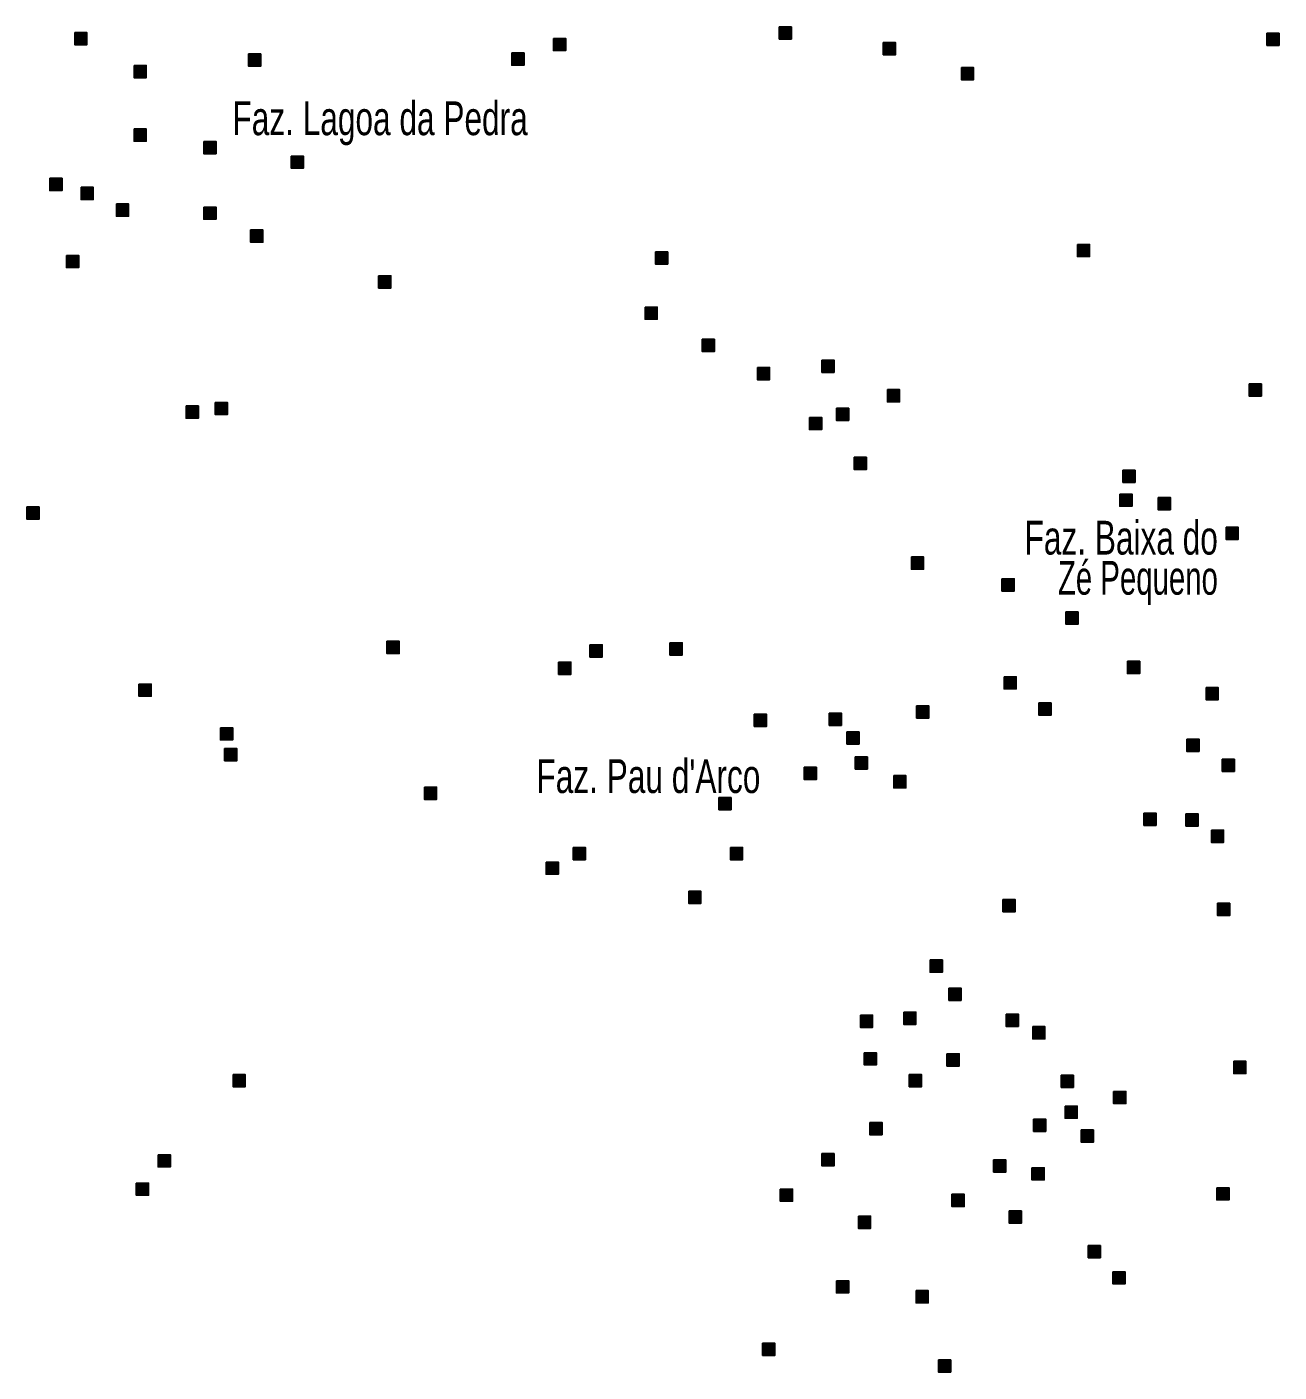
# Model space of a CAD drawing. Extents: x 445.4 to 500, y 8728.7 to 8784.
# Drawn here: x 494.03 to 499.96, y 8764.46 to 8770.83 of the extents above; entities that cross this region are included whole.
import ezdxf
from ezdxf.enums import TextEntityAlignment as Align

# ---------------------------------------------------------------- set-up
doc = ezdxf.new("R2010")
doc.units = 0
doc.header["$LTSCALE"] = 0.064
doc.layers.add('2', color=7, linetype='Continuous', lineweight=25)
doc.layers.add('61', color=7, linetype='Continuous')

msp = doc.modelspace()

# ---------------------------------------------------------------- hatches: boundary and pattern name
at = {"layer": '2'}
for points in [[(494.2569, 8770.7994), (494.3149, 8770.7994), (494.3149, 8770.7414), (494.2569, 8770.7414)], [(497.594, 8770.8261), (497.652, 8770.8261), (497.652, 8770.7681), (497.594, 8770.7681)], [(499.9038, 8770.7964), (499.9618, 8770.7964), (499.9618, 8770.7384), (499.9038, 8770.7384)], [(496.5244, 8770.7718), (496.5824, 8770.7718), (496.5824, 8770.7138), (496.5244, 8770.7138)], [(498.087, 8770.7521), (498.145, 8770.7521), (498.145, 8770.6941), (498.087, 8770.6941)], [(495.0801, 8770.6979), (495.1381, 8770.6979), (495.1381, 8770.6399), (495.0801, 8770.6399)], [(496.3272, 8770.7028), (496.3852, 8770.7028), (496.3852, 8770.6448), (496.3272, 8770.6448)], [(494.5379, 8770.6436), (494.5959, 8770.6436), (494.5959, 8770.5856), (494.5379, 8770.5856)], [(498.4567, 8770.6338), (498.5147, 8770.6338), (498.5147, 8770.5758), (498.4567, 8770.5758)], [(494.5379, 8770.3428), (494.5959, 8770.3428), (494.5959, 8770.2848), (494.5379, 8770.2848)], [(494.8682, 8770.2836), (494.9262, 8770.2836), (494.9262, 8770.2256), (494.8682, 8770.2256)], [(495.2822, 8770.2146), (495.3402, 8770.2146), (495.3402, 8770.1566), (495.2822, 8770.1566)], [(494.1386, 8770.109), (494.1966, 8770.109), (494.1966, 8770.051), (494.1386, 8770.051)], [(494.2865, 8770.0666), (494.3445, 8770.0666), (494.3445, 8770.0086), (494.2865, 8770.0086)], [(494.4541, 8769.9877), (494.5121, 8769.9877), (494.5121, 8769.9297), (494.4541, 8769.9297)], [(494.8682, 8769.9729), (494.9262, 8769.9729), (494.9262, 8769.9149), (494.8682, 8769.9149)], [(495.09, 8769.8644), (495.148, 8769.8644), (495.148, 8769.8064), (495.09, 8769.8064)], [(499.0064, 8769.7963), (499.0644, 8769.7963), (499.0644, 8769.7383), (499.0064, 8769.7383)], [(494.2175, 8769.744), (494.2755, 8769.744), (494.2755, 8769.686), (494.2175, 8769.686)], [(497.0075, 8769.7608), (497.0655, 8769.7608), (497.0655, 8769.7028), (497.0075, 8769.7028)], [(495.6963, 8769.6474), (495.7543, 8769.6474), (495.7543, 8769.5894), (495.6963, 8769.5894)], [(496.9582, 8769.4995), (497.0162, 8769.4995), (497.0162, 8769.4415), (496.9582, 8769.4415)], [(497.2293, 8769.3466), (497.2873, 8769.3466), (497.2873, 8769.2886), (497.2293, 8769.2886)], [(497.4905, 8769.2134), (497.5485, 8769.2134), (497.5485, 8769.1554), (497.4905, 8769.1554)], [(497.7961, 8769.2479), (497.8541, 8769.2479), (497.8541, 8769.1899), (497.7961, 8769.1899)], [(499.8199, 8769.1356), (499.8779, 8769.1356), (499.8779, 8769.0776), (499.8199, 8769.0776)], [(498.1063, 8769.1082), (498.1643, 8769.1082), (498.1643, 8769.0502), (498.1063, 8769.0502)], [(494.7844, 8769.031), (494.8424, 8769.031), (494.8424, 8768.973), (494.7844, 8768.973)], [(494.9224, 8769.048), (494.9804, 8769.048), (494.9804, 8768.99), (494.9224, 8768.99)], [(497.8652, 8769.0202), (497.9232, 8769.0202), (497.9232, 8768.9622), (497.8652, 8768.9622)], [(497.737, 8768.9767), (497.795, 8768.9767), (497.795, 8768.9187), (497.737, 8768.9187)], [(497.949, 8768.7878), (498.007, 8768.7878), (498.007, 8768.7298), (497.949, 8768.7298)], [(499.2216, 8768.7268), (499.2796, 8768.7268), (499.2796, 8768.6688), (499.2216, 8768.6688)], [(499.207, 8768.6137), (499.265, 8768.6137), (499.265, 8768.5557), (499.207, 8768.5557)], [(499.3887, 8768.5975), (499.4467, 8768.5975), (499.4467, 8768.5395), (499.3887, 8768.5395)], [(494.0302, 8768.5525), (494.0882, 8768.5525), (494.0882, 8768.4945), (494.0302, 8768.4945)], [(499.7104, 8768.4568), (499.7684, 8768.4568), (499.7684, 8768.3988), (499.7104, 8768.3988)], [(498.2201, 8768.3159), (498.2781, 8768.3159), (498.2781, 8768.2579), (498.2201, 8768.2579)], [(498.6489, 8768.2123), (498.7069, 8768.2123), (498.7069, 8768.1543), (498.6489, 8768.1543)], [(498.9517, 8768.0552), (499.0097, 8768.0552), (499.0097, 8767.9972), (498.9517, 8767.9972)], [(495.7357, 8767.9164), (495.7937, 8767.9164), (495.7937, 8767.8584), (495.7357, 8767.8584)], [(496.6973, 8767.9), (496.7553, 8767.9), (496.7553, 8767.842), (496.6973, 8767.842)], [(497.0765, 8767.9094), (497.1345, 8767.9094), (497.1345, 8767.8514), (497.0765, 8767.8514)], [(496.549, 8767.8178), (496.607, 8767.8178), (496.607, 8767.7598), (496.549, 8767.7598)], [(499.2435, 8767.8216), (499.3015, 8767.8216), (499.3015, 8767.7636), (499.2435, 8767.7636)], [(498.6588, 8767.7487), (498.7168, 8767.7487), (498.7168, 8767.6907), (498.6588, 8767.6907)], [(494.561, 8767.7138), (494.619, 8767.7138), (494.619, 8767.6558), (494.561, 8767.6558)], [(499.6156, 8767.6976), (499.6736, 8767.6976), (499.6736, 8767.6396), (499.6156, 8767.6396)], [(498.2447, 8767.6106), (498.3027, 8767.6106), (498.3027, 8767.5526), (498.2447, 8767.5526)], [(498.824, 8767.6246), (498.882, 8767.6246), (498.882, 8767.5666), (498.824, 8767.5666)], [(497.4757, 8767.5712), (497.5337, 8767.5712), (497.5337, 8767.5132), (497.4757, 8767.5132)], [(497.8307, 8767.5761), (497.8887, 8767.5761), (497.8887, 8767.5181), (497.8307, 8767.5181)], [(494.947, 8767.5071), (495.005, 8767.5071), (495.005, 8767.4491), (494.947, 8767.4491)], [(497.9144, 8767.4873), (497.9724, 8767.4873), (497.9724, 8767.4293), (497.9144, 8767.4293)], [(499.5244, 8767.453), (499.5824, 8767.453), (499.5824, 8767.395), (499.5244, 8767.395)], [(494.9668, 8767.4084), (495.0248, 8767.4084), (495.0248, 8767.3504), (494.9668, 8767.3504)], [(497.9539, 8767.369), (498.0119, 8767.369), (498.0119, 8767.311), (497.9539, 8767.311)], [(499.6922, 8767.3581), (499.7502, 8767.3581), (499.7502, 8767.3001), (499.6922, 8767.3001)], [(497.7123, 8767.3196), (497.7703, 8767.3196), (497.7703, 8767.2616), (497.7123, 8767.2616)], [(495.9132, 8767.2259), (495.9712, 8767.2259), (495.9712, 8767.1679), (495.9132, 8767.1679)], [(498.1363, 8767.2802), (498.1943, 8767.2802), (498.1943, 8767.2222), (498.1363, 8767.2222)], [(497.3082, 8767.1766), (497.3662, 8767.1766), (497.3662, 8767.1186), (497.3082, 8767.1186)], [(499.3211, 8767.1025), (499.3791, 8767.1025), (499.3791, 8767.0445), (499.3211, 8767.0445)], [(499.5207, 8767.099), (499.5787, 8767.099), (499.5787, 8767.041), (499.5207, 8767.041)], [(499.6411, 8767.0223), (499.6991, 8767.0223), (499.6991, 8766.9643), (499.6411, 8766.9643)], [(496.6181, 8766.9399), (496.6761, 8766.9399), (496.6761, 8766.8819), (496.6181, 8766.8819)], [(497.3624, 8766.9399), (497.4204, 8766.9399), (497.4204, 8766.8819), (497.3624, 8766.8819)], [(496.4899, 8766.8709), (496.5479, 8766.8709), (496.5479, 8766.8129), (496.4899, 8766.8129)], [(497.1652, 8766.7328), (497.2232, 8766.7328), (497.2232, 8766.6748), (497.1652, 8766.6748)], [(498.6538, 8766.6933), (498.7118, 8766.6933), (498.7118, 8766.6353), (498.6538, 8766.6353)], [(499.6703, 8766.6756), (499.7283, 8766.6756), (499.7283, 8766.6176), (499.6703, 8766.6176)], [(498.3088, 8766.4073), (498.3668, 8766.4073), (498.3668, 8766.3493), (498.3088, 8766.3493)], [(498.3975, 8766.2741), (498.4555, 8766.2741), (498.4555, 8766.2161), (498.3975, 8766.2161)], [(497.9785, 8766.1459), (498.0365, 8766.1459), (498.0365, 8766.0879), (497.9785, 8766.0879)], [(498.1837, 8766.1601), (498.2417, 8766.1601), (498.2417, 8766.1021), (498.1837, 8766.1021)], [(498.6686, 8766.1508), (498.7266, 8766.1508), (498.7266, 8766.0928), (498.6686, 8766.0928)], [(498.7948, 8766.0916), (498.8528, 8766.0916), (498.8528, 8766.0336), (498.7948, 8766.0336)], [(497.9967, 8765.968), (498.0547, 8765.968), (498.0547, 8765.91), (497.9967, 8765.91)], [(498.3884, 8765.9629), (498.4464, 8765.9629), (498.4464, 8765.9049), (498.3884, 8765.9049)], [(499.7469, 8765.9273), (499.8049, 8765.9273), (499.8049, 8765.8693), (499.7469, 8765.8693)], [(495.0069, 8765.8648), (495.0649, 8765.8648), (495.0649, 8765.8068), (495.0069, 8765.8068)], [(498.2102, 8765.8648), (498.2682, 8765.8648), (498.2682, 8765.8068), (498.2102, 8765.8068)], [(498.9298, 8765.8616), (498.9878, 8765.8616), (498.9878, 8765.8036), (498.9298, 8765.8036)], [(499.1779, 8765.785), (499.2359, 8765.785), (499.2359, 8765.727), (499.1779, 8765.727)], [(498.948, 8765.7156), (499.006, 8765.7156), (499.006, 8765.6576), (498.948, 8765.6576)], [(498.0229, 8765.6379), (498.0809, 8765.6379), (498.0809, 8765.5799), (498.0229, 8765.5799)], [(498.7985, 8765.6536), (498.8565, 8765.6536), (498.8565, 8765.5956), (498.7985, 8765.5956)], [(499.0246, 8765.6024), (499.0826, 8765.6024), (499.0826, 8765.5444), (499.0246, 8765.5444)], [(494.652, 8765.4851), (494.71, 8765.4851), (494.71, 8765.4271), (494.652, 8765.4271)], [(497.7961, 8765.49), (497.8541, 8765.49), (497.8541, 8765.432), (497.7961, 8765.432)], [(498.6095, 8765.4604), (498.6675, 8765.4604), (498.6675, 8765.4024), (498.6095, 8765.4024)], [(498.7912, 8765.4236), (498.8492, 8765.4236), (498.8492, 8765.3656), (498.7912, 8765.3656)], [(494.5485, 8765.3509), (494.6065, 8765.3509), (494.6065, 8765.2929), (494.5485, 8765.2929)], [(497.599, 8765.3223), (497.657, 8765.3223), (497.657, 8765.2643), (497.599, 8765.2643)], [(499.6667, 8765.3287), (499.7247, 8765.3287), (499.7247, 8765.2707), (499.6667, 8765.2707)], [(498.4123, 8765.2977), (498.4703, 8765.2977), (498.4703, 8765.2397), (498.4123, 8765.2397)], [(497.9687, 8765.1941), (498.0267, 8765.1941), (498.0267, 8765.1361), (497.9687, 8765.1361)], [(498.6834, 8765.2187), (498.7414, 8765.2187), (498.7414, 8765.1607), (498.6834, 8765.1607)], [(499.0575, 8765.055), (499.1155, 8765.055), (499.1155, 8764.997), (499.0575, 8764.997)], [(499.1742, 8764.9308), (499.2322, 8764.9308), (499.2322, 8764.8728), (499.1742, 8764.8728)], [(497.8652, 8764.8883), (497.9232, 8764.8883), (497.9232, 8764.8303), (497.8652, 8764.8303)], [(498.242, 8764.8412), (498.3, 8764.8412), (498.3, 8764.7832), (498.242, 8764.7832)], [(497.5152, 8764.5924), (497.5732, 8764.5924), (497.5732, 8764.5344), (497.5152, 8764.5344)], [(498.3482, 8764.5135), (498.4062, 8764.5135), (498.4062, 8764.4555), (498.3482, 8764.4555)]]:
    msp.add_hatch(color=256, dxfattribs=at).paths.add_polyline_path(points)

# ---------------------------------------------------------------- linework, layer by layer
for points in [[(494.2569, 8770.7994), (494.3149, 8770.7994), (494.3149, 8770.7414), (494.2569, 8770.7414)], [(497.594, 8770.8261), (497.652, 8770.8261), (497.652, 8770.7681), (497.594, 8770.7681)], [(499.9038, 8770.7964), (499.9618, 8770.7964), (499.9618, 8770.7384), (499.9038, 8770.7384)], [(496.5244, 8770.7718), (496.5824, 8770.7718), (496.5824, 8770.7138), (496.5244, 8770.7138)], [(498.087, 8770.7521), (498.145, 8770.7521), (498.145, 8770.6941), (498.087, 8770.6941)], [(495.0801, 8770.6979), (495.1381, 8770.6979), (495.1381, 8770.6399), (495.0801, 8770.6399)], [(496.3272, 8770.7028), (496.3852, 8770.7028), (496.3852, 8770.6448), (496.3272, 8770.6448)], [(494.5379, 8770.6436), (494.5959, 8770.6436), (494.5959, 8770.5856), (494.5379, 8770.5856)], [(498.4567, 8770.6338), (498.5147, 8770.6338), (498.5147, 8770.5758), (498.4567, 8770.5758)], [(494.5379, 8770.3428), (494.5959, 8770.3428), (494.5959, 8770.2848), (494.5379, 8770.2848)], [(494.8682, 8770.2836), (494.9262, 8770.2836), (494.9262, 8770.2256), (494.8682, 8770.2256)], [(495.2822, 8770.2146), (495.3402, 8770.2146), (495.3402, 8770.1566), (495.2822, 8770.1566)], [(494.1386, 8770.109), (494.1966, 8770.109), (494.1966, 8770.051), (494.1386, 8770.051)], [(494.2865, 8770.0666), (494.3445, 8770.0666), (494.3445, 8770.0086), (494.2865, 8770.0086)], [(494.4541, 8769.9877), (494.5121, 8769.9877), (494.5121, 8769.9297), (494.4541, 8769.9297)], [(494.8682, 8769.9729), (494.9262, 8769.9729), (494.9262, 8769.9149), (494.8682, 8769.9149)], [(495.09, 8769.8644), (495.148, 8769.8644), (495.148, 8769.8064), (495.09, 8769.8064)], [(499.0064, 8769.7963), (499.0644, 8769.7963), (499.0644, 8769.7383), (499.0064, 8769.7383)], [(494.2175, 8769.744), (494.2755, 8769.744), (494.2755, 8769.686), (494.2175, 8769.686)], [(497.0075, 8769.7608), (497.0655, 8769.7608), (497.0655, 8769.7028), (497.0075, 8769.7028)], [(495.6963, 8769.6474), (495.7543, 8769.6474), (495.7543, 8769.5894), (495.6963, 8769.5894)], [(496.9582, 8769.4995), (497.0162, 8769.4995), (497.0162, 8769.4415), (496.9582, 8769.4415)], [(497.2293, 8769.3466), (497.2873, 8769.3466), (497.2873, 8769.2886), (497.2293, 8769.2886)], [(497.4905, 8769.2134), (497.5485, 8769.2134), (497.5485, 8769.1554), (497.4905, 8769.1554)], [(497.7961, 8769.2479), (497.8541, 8769.2479), (497.8541, 8769.1899), (497.7961, 8769.1899)], [(499.8199, 8769.1356), (499.8779, 8769.1356), (499.8779, 8769.0776), (499.8199, 8769.0776)], [(498.1063, 8769.1082), (498.1643, 8769.1082), (498.1643, 8769.0502), (498.1063, 8769.0502)], [(494.7844, 8769.031), (494.8424, 8769.031), (494.8424, 8768.973), (494.7844, 8768.973)], [(494.9224, 8769.048), (494.9804, 8769.048), (494.9804, 8768.99), (494.9224, 8768.99)], [(497.8652, 8769.0202), (497.9232, 8769.0202), (497.9232, 8768.9622), (497.8652, 8768.9622)], [(497.737, 8768.9767), (497.795, 8768.9767), (497.795, 8768.9187), (497.737, 8768.9187)], [(497.949, 8768.7878), (498.007, 8768.7878), (498.007, 8768.7298), (497.949, 8768.7298)], [(499.2216, 8768.7268), (499.2796, 8768.7268), (499.2796, 8768.6688), (499.2216, 8768.6688)], [(499.207, 8768.6137), (499.265, 8768.6137), (499.265, 8768.5557), (499.207, 8768.5557)], [(499.3887, 8768.5975), (499.4467, 8768.5975), (499.4467, 8768.5395), (499.3887, 8768.5395)], [(494.0302, 8768.5525), (494.0882, 8768.5525), (494.0882, 8768.4945), (494.0302, 8768.4945)], [(499.7104, 8768.4568), (499.7684, 8768.4568), (499.7684, 8768.3988), (499.7104, 8768.3988)], [(498.2201, 8768.3159), (498.2781, 8768.3159), (498.2781, 8768.2579), (498.2201, 8768.2579)], [(498.6489, 8768.2123), (498.7069, 8768.2123), (498.7069, 8768.1543), (498.6489, 8768.1543)], [(498.9517, 8768.0552), (499.0097, 8768.0552), (499.0097, 8767.9972), (498.9517, 8767.9972)], [(495.7357, 8767.9164), (495.7937, 8767.9164), (495.7937, 8767.8584), (495.7357, 8767.8584)], [(496.6973, 8767.9), (496.7553, 8767.9), (496.7553, 8767.842), (496.6973, 8767.842)], [(497.0765, 8767.9094), (497.1345, 8767.9094), (497.1345, 8767.8514), (497.0765, 8767.8514)], [(496.549, 8767.8178), (496.607, 8767.8178), (496.607, 8767.7598), (496.549, 8767.7598)], [(499.2435, 8767.8216), (499.3015, 8767.8216), (499.3015, 8767.7636), (499.2435, 8767.7636)], [(498.6588, 8767.7487), (498.7168, 8767.7487), (498.7168, 8767.6907), (498.6588, 8767.6907)], [(494.561, 8767.7138), (494.619, 8767.7138), (494.619, 8767.6558), (494.561, 8767.6558)], [(499.6156, 8767.6976), (499.6736, 8767.6976), (499.6736, 8767.6396), (499.6156, 8767.6396)], [(498.2447, 8767.6106), (498.3027, 8767.6106), (498.3027, 8767.5526), (498.2447, 8767.5526)], [(498.824, 8767.6246), (498.882, 8767.6246), (498.882, 8767.5666), (498.824, 8767.5666)], [(497.4757, 8767.5712), (497.5337, 8767.5712), (497.5337, 8767.5132), (497.4757, 8767.5132)], [(497.8307, 8767.5761), (497.8887, 8767.5761), (497.8887, 8767.5181), (497.8307, 8767.5181)], [(494.947, 8767.5071), (495.005, 8767.5071), (495.005, 8767.4491), (494.947, 8767.4491)], [(497.9144, 8767.4873), (497.9724, 8767.4873), (497.9724, 8767.4293), (497.9144, 8767.4293)], [(499.5244, 8767.453), (499.5824, 8767.453), (499.5824, 8767.395), (499.5244, 8767.395)], [(494.9668, 8767.4084), (495.0248, 8767.4084), (495.0248, 8767.3504), (494.9668, 8767.3504)], [(497.9539, 8767.369), (498.0119, 8767.369), (498.0119, 8767.311), (497.9539, 8767.311)], [(499.6922, 8767.3581), (499.7502, 8767.3581), (499.7502, 8767.3001), (499.6922, 8767.3001)], [(497.7123, 8767.3196), (497.7703, 8767.3196), (497.7703, 8767.2616), (497.7123, 8767.2616)], [(495.9132, 8767.2259), (495.9712, 8767.2259), (495.9712, 8767.1679), (495.9132, 8767.1679)], [(498.1363, 8767.2802), (498.1943, 8767.2802), (498.1943, 8767.2222), (498.1363, 8767.2222)], [(497.3082, 8767.1766), (497.3662, 8767.1766), (497.3662, 8767.1186), (497.3082, 8767.1186)], [(499.3211, 8767.1025), (499.3791, 8767.1025), (499.3791, 8767.0445), (499.3211, 8767.0445)], [(499.5207, 8767.099), (499.5787, 8767.099), (499.5787, 8767.041), (499.5207, 8767.041)], [(499.6411, 8767.0223), (499.6991, 8767.0223), (499.6991, 8766.9643), (499.6411, 8766.9643)], [(496.6181, 8766.9399), (496.6761, 8766.9399), (496.6761, 8766.8819), (496.6181, 8766.8819)], [(497.3624, 8766.9399), (497.4204, 8766.9399), (497.4204, 8766.8819), (497.3624, 8766.8819)], [(496.4899, 8766.8709), (496.5479, 8766.8709), (496.5479, 8766.8129), (496.4899, 8766.8129)], [(497.1652, 8766.7328), (497.2232, 8766.7328), (497.2232, 8766.6748), (497.1652, 8766.6748)], [(498.6538, 8766.6933), (498.7118, 8766.6933), (498.7118, 8766.6353), (498.6538, 8766.6353)], [(499.6703, 8766.6756), (499.7283, 8766.6756), (499.7283, 8766.6176), (499.6703, 8766.6176)], [(498.3088, 8766.4073), (498.3668, 8766.4073), (498.3668, 8766.3493), (498.3088, 8766.3493)], [(498.3975, 8766.2741), (498.4555, 8766.2741), (498.4555, 8766.2161), (498.3975, 8766.2161)], [(497.9785, 8766.1459), (498.0365, 8766.1459), (498.0365, 8766.0879), (497.9785, 8766.0879)], [(498.1837, 8766.1601), (498.2417, 8766.1601), (498.2417, 8766.1021), (498.1837, 8766.1021)], [(498.6686, 8766.1508), (498.7266, 8766.1508), (498.7266, 8766.0928), (498.6686, 8766.0928)], [(498.7948, 8766.0916), (498.8528, 8766.0916), (498.8528, 8766.0336), (498.7948, 8766.0336)], [(497.9967, 8765.968), (498.0547, 8765.968), (498.0547, 8765.91), (497.9967, 8765.91)], [(498.3884, 8765.9629), (498.4464, 8765.9629), (498.4464, 8765.9049), (498.3884, 8765.9049)], [(499.7469, 8765.9273), (499.8049, 8765.9273), (499.8049, 8765.8693), (499.7469, 8765.8693)], [(495.0069, 8765.8648), (495.0649, 8765.8648), (495.0649, 8765.8068), (495.0069, 8765.8068)], [(498.2102, 8765.8648), (498.2682, 8765.8648), (498.2682, 8765.8068), (498.2102, 8765.8068)], [(498.9298, 8765.8616), (498.9878, 8765.8616), (498.9878, 8765.8036), (498.9298, 8765.8036)], [(499.1779, 8765.785), (499.2359, 8765.785), (499.2359, 8765.727), (499.1779, 8765.727)], [(498.948, 8765.7156), (499.006, 8765.7156), (499.006, 8765.6576), (498.948, 8765.6576)], [(498.0229, 8765.6379), (498.0809, 8765.6379), (498.0809, 8765.5799), (498.0229, 8765.5799)], [(498.7985, 8765.6536), (498.8565, 8765.6536), (498.8565, 8765.5956), (498.7985, 8765.5956)], [(499.0246, 8765.6024), (499.0826, 8765.6024), (499.0826, 8765.5444), (499.0246, 8765.5444)], [(494.652, 8765.4851), (494.71, 8765.4851), (494.71, 8765.4271), (494.652, 8765.4271)], [(497.7961, 8765.49), (497.8541, 8765.49), (497.8541, 8765.432), (497.7961, 8765.432)], [(498.6095, 8765.4604), (498.6675, 8765.4604), (498.6675, 8765.4024), (498.6095, 8765.4024)], [(498.7912, 8765.4236), (498.8492, 8765.4236), (498.8492, 8765.3656), (498.7912, 8765.3656)], [(494.5485, 8765.3509), (494.6065, 8765.3509), (494.6065, 8765.2929), (494.5485, 8765.2929)], [(497.599, 8765.3223), (497.657, 8765.3223), (497.657, 8765.2643), (497.599, 8765.2643)], [(499.6667, 8765.3287), (499.7247, 8765.3287), (499.7247, 8765.2707), (499.6667, 8765.2707)], [(498.4123, 8765.2977), (498.4703, 8765.2977), (498.4703, 8765.2397), (498.4123, 8765.2397)], [(497.9687, 8765.1941), (498.0267, 8765.1941), (498.0267, 8765.1361), (497.9687, 8765.1361)], [(498.6834, 8765.2187), (498.7414, 8765.2187), (498.7414, 8765.1607), (498.6834, 8765.1607)], [(499.0575, 8765.055), (499.1155, 8765.055), (499.1155, 8764.997), (499.0575, 8764.997)], [(499.1742, 8764.9308), (499.2322, 8764.9308), (499.2322, 8764.8728), (499.1742, 8764.8728)], [(497.8652, 8764.8883), (497.9232, 8764.8883), (497.9232, 8764.8303), (497.8652, 8764.8303)], [(498.242, 8764.8412), (498.3, 8764.8412), (498.3, 8764.7832), (498.242, 8764.7832)], [(497.5152, 8764.5924), (497.5732, 8764.5924), (497.5732, 8764.5344), (497.5152, 8764.5344)], [(498.3482, 8764.5135), (498.4062, 8764.5135), (498.4062, 8764.4555), (498.3482, 8764.4555)]]:
    msp.add_lwpolyline(points, close=True, dxfattribs=at)

# ---------------------------------------------------------------- texts
at = {"layer": '61', "width": 0.7}
for s, p in [('Faz. Lagoa da Pedra', (495.0038, 8770.3134)), ("Faz. Pau d'Arco", (496.4439, 8767.198))]:
    msp.add_text(s, height=0.16, dxfattribs=at).set_placement(p)
at = {"layer": '61'}
for s, width, p in [('Faz. Baixa do', 0.7, (499.6718, 8768.3272)), ('Zé Pequeno', 0.65, (499.6718, 8768.1372))]:
    msp.add_text(s, height=0.16, dxfattribs=dict(at, width=width)).set_placement(p, align=Align.RIGHT)

doc.saveas('drawing.dxf')
